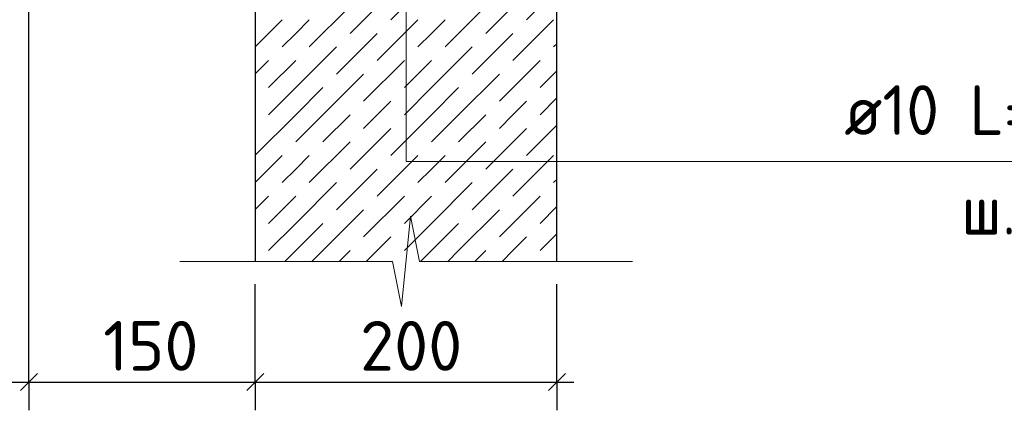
# Model space of a CAD drawing. Header units: millimetres. Extents: x 40580 to 1930067, y -240640 to 81020.
# Tile 492 of 656: x 1171554 to 1175906, y -223008 to -221280. Entities that reach past the tile are written whole.
import ezdxf

# ---------------------------------------------------------------- set-up
doc = ezdxf.new("R2010")
doc.units = ezdxf.units.MM
doc.linetypes.add('______2', pattern=[270, 200, -70])
for name, color, linetype, lineweight in [('Standard', 7, 'Continuous', 25), ('Позиционная метка номер позиции', 7, 'Continuous', 13), ('Примечания', 7, 'Continuous', 13)]:
    doc.layers.add(name, color=color, linetype=linetype, lineweight=lineweight)
doc.layers.add('ЖБ Стена верхний уровень', color=7, linetype='______2', true_color=0x656565)
doc.styles.add('ISOCPEUR', font='isocpeur.ttf')

msp = doc.modelspace()

# ---------------------------------------------------------------- linework, layer by layer
at = {"layer": 'Standard', "color": 251, "linetype": 'Continuous', "lineweight": -3, "true_color": 0x656565, "transparency": 33554687}
for p, q in [((1173928.2, -222882.6), (1173928.2, -222449.3)), ((1171594.9, -222882.6), (1171594.9, -222757.6)), ((1172594.9, -222882.6), (1172594.9, -222757.6)), ((1173928.2, -222882.6), (1173928.2, -222757.6)), ((1171594.9, -222882.6), (1171594.9, -223007.6)), ((1172594.9, -222882.6), (1172594.9, -223007.6)), ((1173928.2, -222882.6), (1173928.2, -223007.6))]:
    msp.add_line(p, q, dxfattribs=at)
at = {"layer": 'Standard', "color": 7, "linetype": 'Continuous', "lineweight": 25, "transparency": 33554687}
for p, q in [((1171557.4, -222920.1), (1171632.4, -222845.1)), ((1172557.4, -222920.1), (1172632.4, -222845.1)), ((1173890.7, -222920.1), (1173965.7, -222845.1))]:
    msp.add_line(p, q, dxfattribs=at)
at = {"layer": 'Standard', "color": 7, "linetype": 'Continuous', "lineweight": -3, "transparency": 33554687}
for p, q in [((1162394.9, -222882.6), (1171594.9, -222882.6)), ((1171594.9, -222882.6), (1172594.9, -222882.6)), ((1172594.9, -222882.6), (1173928.2, -222882.6)), ((1173928.2, -222882.6), (1174003.2, -222882.6))]:
    msp.add_line(p, q, dxfattribs=at)
at = {"layer": 'Standard', "color": 251, "linetype": 'Continuous', "lineweight": -3, "true_color": 0x656565, "transparency": 33554687}
for points in [[(1171594.9, -222882.6), (1171594.9, -222865.6), (1171594.9, -222865.6), (1171594.9, -222865.6), (1171594.9, -222865.6), (1171594.9, -221115.9)], [(1172594.9, -222882.6), (1172594.9, -222865.6), (1172594.9, -222865.6), (1172594.9, -222449.3)]]:
    msp.add_lwpolyline(points, dxfattribs=at)
at = {"layer": 'ЖБ Стена верхний уровень', "color": 7, "linetype": 'Continuous', "lineweight": -3, "transparency": 33554687}
for p, q in [((1172594.9, -221015.9), (1172594.9, -222349.3)), ((1173928.2, -222349.3), (1173928.2, -221015.9))]:
    msp.add_line(p, q, dxfattribs=at)
at = {"layer": 'ЖБ Стена верхний уровень', "color": 9, "linetype": 'Continuous', "lineweight": -3, "true_color": 0xc7c7c7, "transparency": 33554687}
for p, q in [((1173373.9, -221101), (1173193.9, -221281)), ((1173928.2, -221146.6), (1173793.9, -221281)), ((1173193.9, -221161), (1173013.9, -221341)), ((1173793.9, -221161), (1173613.9, -221341)), ((1173013.9, -221221), (1172833.9, -221401)), ((1173613.9, -221221), (1173433.9, -221401)), ((1172713.9, -221281), (1172594.9, -221400)), ((1172773.9, -221341), (1172833.9, -221281)), ((1173313.9, -221281), (1173133.9, -221461)), ((1173373.9, -221341), (1173433.9, -221281)), ((1173913.9, -221281), (1173733.9, -221461)), ((1172713.9, -221401), (1172773.9, -221341)), ((1173133.9, -221341), (1172953.9, -221521)), ((1173313.9, -221401), (1173373.9, -221341)), ((1173733.9, -221341), (1173553.9, -221521)), ((1172773.9, -221581), (1172953.9, -221401)), ((1173373.9, -221581), (1173553.9, -221401)), ((1173913.9, -221401), (1173928.2, -221386.6)), ((1172653.9, -221461), (1172594.9, -221520)), ((1172773.9, -221461), (1172653.9, -221581)), ((1173253.9, -221461), (1173073.9, -221641)), ((1173373.9, -221461), (1173253.9, -221581)), ((1173853.9, -221461), (1173673.9, -221641)), ((1172893.9, -221701), (1173073.9, -221521)), ((1173493.9, -221701), (1173673.9, -221521)), ((1173928.2, -221506.6), (1173853.9, -221581)), ((1172773.9, -221581), (1172653.9, -221701)), ((1172893.9, -221581), (1172773.9, -221701)), ((1173373.9, -221581), (1173253.9, -221701)), ((1173493.9, -221581), (1173373.9, -221701)), ((1173928.2, -221626.6), (1173853.9, -221701)), ((1173133.9, -221701), (1173193.9, -221641)), ((1173733.9, -221701), (1173793.9, -221641)), ((1172773.9, -221701), (1172594.9, -221880)), ((1172893.9, -221701), (1172773.9, -221821)), ((1173013.9, -221701), (1172893.9, -221821)), ((1173073.9, -221761), (1173133.9, -221701)), ((1173373.9, -221701), (1173193.9, -221881)), ((1173493.9, -221701), (1173373.9, -221821)), ((1173613.9, -221701), (1173493.9, -221821)), ((1173673.9, -221761), (1173733.9, -221701)), ((1173193.9, -221761), (1173013.9, -221941)), ((1173793.9, -221761), (1173613.9, -221941)), ((1173928.2, -221746.6), (1173793.9, -221881)), ((1173013.9, -221821), (1172833.9, -222001)), ((1173613.9, -221821), (1173433.9, -222001)), ((1172713.9, -221881), (1172594.9, -222000)), ((1172773.9, -221941), (1172833.9, -221881)), ((1173313.9, -221881), (1173133.9, -222061)), ((1173373.9, -221941), (1173433.9, -221881)), ((1173913.9, -221881), (1173733.9, -222061)), ((1172713.9, -222001), (1172773.9, -221941)), ((1173133.9, -221941), (1172953.9, -222121)), ((1173313.9, -222001), (1173373.9, -221941)), ((1173733.9, -221941), (1173553.9, -222121)), ((1172773.9, -222181), (1172953.9, -222001)), ((1173373.9, -222181), (1173553.9, -222001)), ((1173913.9, -222001), (1173928.2, -221986.6)), ((1172653.9, -222061), (1172594.9, -222120)), ((1172773.9, -222061), (1172653.9, -222181)), ((1173253.9, -222061), (1173073.9, -222241)), ((1173373.9, -222061), (1173253.9, -222181)), ((1173853.9, -222061), (1173673.9, -222241)), ((1173928.2, -222106.6), (1173853.9, -222181)), ((1172893.9, -222301), (1173073.9, -222121)), ((1173493.9, -222301), (1173673.9, -222121)), ((1172773.9, -222181), (1172653.9, -222301)), ((1172893.9, -222181), (1172773.9, -222301)), ((1173373.9, -222181), (1173253.9, -222301)), ((1173493.9, -222181), (1173373.9, -222301)), ((1173133.9, -222301), (1173193.9, -222241)), ((1173733.9, -222301), (1173793.9, -222241)), ((1173928.2, -222226.6), (1173853.9, -222301)), ((1172773.9, -222301), (1172725.6, -222349.3)), ((1172893.9, -222301), (1172845.6, -222349.3)), ((1173013.9, -222301), (1172965.6, -222349.3)), ((1173085.6, -222349.3), (1173133.9, -222301)), ((1173373.9, -222301), (1173325.6, -222349.3)), ((1173493.9, -222301), (1173445.6, -222349.3)), ((1173613.9, -222301), (1173565.6, -222349.3)), ((1173685.6, -222349.3), (1173733.9, -222301)), ((1173928.2, -222346.6), (1173925.6, -222349.3))]:
    msp.add_line(p, q, dxfattribs=at)
at = {"layer": 'Позиционная метка номер позиции', "color": 7, "linetype": 'Continuous', "lineweight": 13, "transparency": 33554687}
msp.add_lwpolyline([(1172794.9, -220362.6), (1173261.6, -220362.6), (1173261.6, -221907.6), (1177278.3, -221907.6)], dxfattribs=at)
at = {"layer": 'Примечания', "color": 7, "linetype": 'Continuous', "lineweight": 13, "transparency": 33554687}
for p, q in [((1173281.6, -222149.3), (1173241.6, -222549.3)), ((1173321.6, -222349.3), (1173281.6, -222149.3)), ((1172261.6, -222349.3), (1172261.6, -222349.3)), ((1173201.6, -222349.3), (1172261.6, -222349.3)), ((1173241.6, -222549.3), (1173201.6, -222349.3)), ((1174261.6, -222349.3), (1173321.6, -222349.3))]:
    msp.add_line(p, q, dxfattribs=at)

# ---------------------------------------------------------------- texts
at = {"color": 7, "linetype": 'Continuous', "lineweight": 13, "transparency": 33554687, "char_height": 220, "attachment_point": 7, "style": 'ISOCPEUR'}
for s, insert, width in [('\\W0.96;ø10 L=930mm ', (1175198, -221790.3), 1997.586), ('\\W0.95;ш.200 ', (1175715, -222230.3), 962.821)]:
    msp.add_mtext(s, dxfattribs=dict(at, insert=insert, width=width))
at = {"layer": 'Standard', "color": 7, "linetype": 'Continuous', "lineweight": 25, "transparency": 33554687, "char_height": 220, "attachment_point": 7, "style": 'ISOCPEUR'}
for s, insert, width in [('150', (1171922.9, -222832.6), 469.509), ('200', (1173058.3, -222832.6), 531.967)]:
    msp.add_mtext(s, dxfattribs=dict(at, insert=insert, width=width))

doc.saveas('drawing.dxf')
